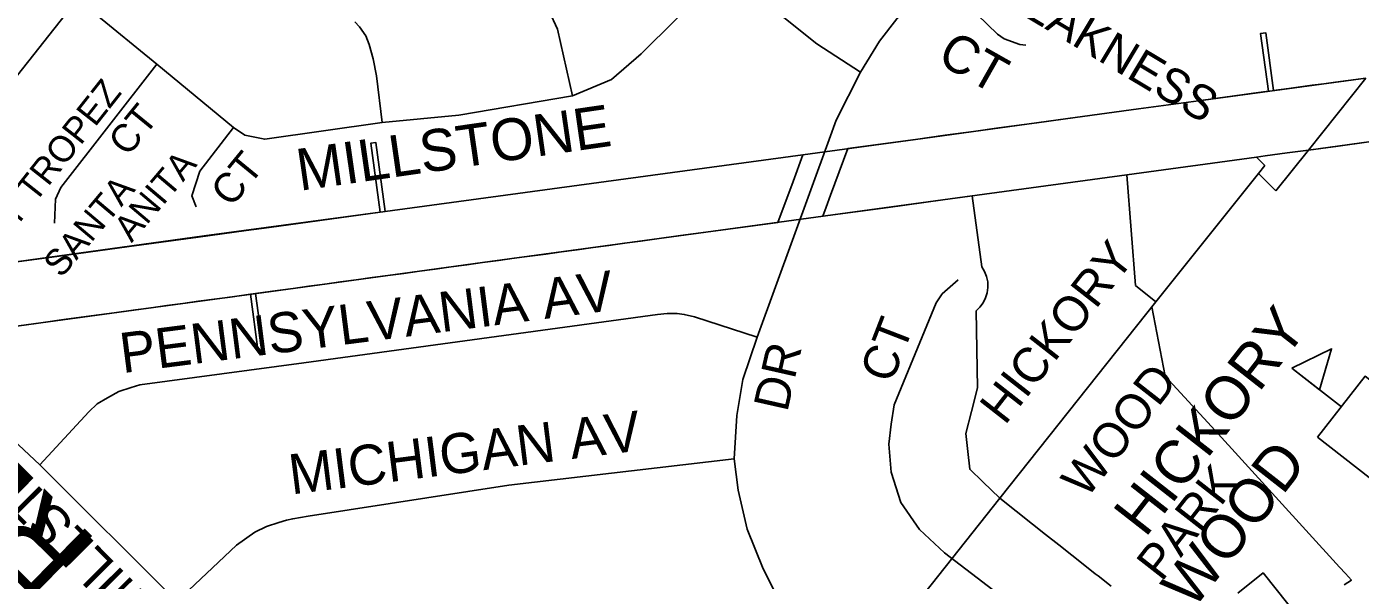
# Model space of a CAD drawing. Extents: x 586326 to 623965, y 4819854 to 4857850.
# Drawn here: x 600615 to 601381, y 4833268 to 4833586 of the extents above; entities that cross this region are included whole.
import ezdxf

# ---------------------------------------------------------------- set-up
doc = ezdxf.new("R2010")
doc.units = 0
for name, color, linetype in [('Hydro ROW', 7, 'Continuous'), ('Lots_Concessions', 7, 'Continuous'), ('Major Rds Lbls', 7, 'Continuous'), ('Minor Rd Lbls', 7, 'Continuous'), ('Minor Rds', 7, 'Continuous'), ('Park Lbls', 7, 'Continuous'), ('Park Outlines', 7, 'Continuous'), ('Proposed Secondary Rds', 7, 'Continuous'), ('School Syms_Lbls', 7, 'Continuous'), ('Secondary Rds Lbls', 7, 'Continuous')]:
    doc.layers.add(name, color=color, linetype=linetype)

msp = doc.modelspace()

# ---------------------------------------------------------------- linework, layer by layer
at = {"layer": 'Hydro ROW'}
for p, q in [((601813.65, 4833578.12), (601351.53, 4833515.22)), ((601384.54, 4833556.61), (601288.35, 4833543.52)), ((601288.35, 4833543.52), (601253.98, 4833538.83)), ((601217.62, 4833533.88), (601125.97, 4833521.39)), ((601253.98, 4833538.83), (601217.62, 4833533.88)), ((601125.97, 4833521.39), (601061.18, 4833512.57)), ((601061.18, 4833512.57), (600997.74, 4833503.92)), ((601321.69, 4833511.15), (601247.29, 4833501.02)), ((601326.54, 4833506.39), (601321.69, 4833511.15)), ((601351.53, 4833515.22), (601332.89, 4833491.85)), ((600997.74, 4833503.92), (600821.39, 4833479.9)), ((601322.82, 4833501.8), (601326.54, 4833506.39)), ((601247.29, 4833501.02), (601141.68, 4833486.63)), ((601332.89, 4833491.85), (601322.82, 4833501.8)), ((601141.68, 4833486.63), (601005.56, 4833468.08)), ((600821.39, 4833479.9), (600717.31, 4833466.05)), ((600717.31, 4833466.05), (600590.93, 4833448.5)), ((601005.56, 4833468.08), (600877.29, 4833450.61)), ((600877.29, 4833450.61), (600841.04, 4833445.67)), ((600841.04, 4833445.67), (600741.93, 4833432.17)), ((600741.93, 4833432.17), (600685.47, 4833424.48)), ((600685.47, 4833424.48), (600569.59, 4833408.69))]:
    msp.add_line(p, q, dxfattribs=at)
at = {"layer": 'Lots_Concessions'}
for p, q in [((601351.53, 4833515.22), (601384.54, 4833556.61)), ((601332.89, 4833491.85), (601351.53, 4833515.22)), ((601264.02, 4833428.12), (601322.82, 4833501.8)), ((601322.82, 4833501.8), (601332.89, 4833491.85)), ((601174.25, 4833315.35), (601264.02, 4833428.12)), ((601085.14, 4833202.93), (601174.25, 4833315.35))]:
    msp.add_line(p, q, dxfattribs=at)
at = {"layer": 'Minor Rds'}
for points in [[(601019.29, 4833621.13), (600988.28, 4833590.3), (600968.41, 4833570.55), (600951.25, 4833555.8), (600928.97, 4833546.47)], [(601019.29, 4833621.13), (601045.48, 4833595.24), (601069.27, 4833576.27), (601094.24, 4833559.99)], [(601137.62, 4833616.32), (601173, 4833581.77), (601176.9, 4833579.02), (601185.84, 4833575.85), (601189.32, 4833575.43)], [(600690.21, 4833564.53), (600653.65, 4833594.4), (600650.13, 4833596.7), (600646.68, 4833597.72), (600642.3, 4833596.59), (600637.52, 4833592.83), (600594.92, 4833539.04), (600565.45, 4833501.91), (600559.67, 4833494.13), (600555.96, 4833486.86), (600553.79, 4833480.96), (600552.34, 4833474.05), (600552.24, 4833465.77), (600559.87, 4833404.86), (600561.44, 4833397.93), (600565.6, 4833389.44), (600571.22, 4833382.83), (600622.94, 4833334.54)], [(600803.91, 4833588.86), (600806.61, 4833586), (600810.2, 4833580.8), (600812.17, 4833575.92), (600814.53, 4833567.57), (600816.44, 4833557.83), (600819.68, 4833531.11)], [(600928.97, 4833546.47), (600920.24, 4833584.7), (600915.45, 4833595.07)], [(600690.21, 4833564.53), (600635.11, 4833493.78), (600632.05, 4833487.08), (600631.5, 4833473.3)], [(600734.17, 4833528.1), (600690.21, 4833564.53)], [(600928.97, 4833546.47), (600863.63, 4833535.33), (600819.68, 4833531.11)], [(600734.17, 4833528.1), (600714.9, 4833503.11), (600710.38, 4833488.96), (600712.79, 4833482.64)], [(600819.68, 4833531.11), (600752.23, 4833521.48), (600740.79, 4833523.88), (600734.17, 4833528.1)], [(601282.27, 4833172.74), (601198.09, 4833241.49), (601142.47, 4833284), (601128.14, 4833297.33), (601117.5, 4833312.94), (601112.02, 4833330.31), (601110.67, 4833346.44), (601111.98, 4833357.86), (601113.73, 4833369.03), (601137.71, 4833427.43), (601141.24, 4833432.71), (601150.45, 4833440.69)], [(601035.07, 4833407.8), (600998.94, 4833419.45), (600993.06, 4833420.87), (600989.07, 4833421.45), (600983.33, 4833421.41), (600977.83, 4833420.87), (600774.61, 4833393.02), (600680.42, 4833380.48), (600675.44, 4833378.98), (600668.48, 4833376.56), (600661.92, 4833373.04), (600655.95, 4833369.46), (600651.19, 4833365), (600622.94, 4833334.54)], [(600701.77, 4833255.93), (600735.99, 4833288.36), (600746.53, 4833295.8), (600753.17, 4833299.12), (600760.18, 4833301.34), (600764.6, 4833302.81), (600768.29, 4833303.55), (600777.15, 4833305.03), (600892.36, 4833322.84), (601021.75, 4833337.91)], [(600622.94, 4833334.54), (600701.77, 4833255.93)]]:
    msp.add_lwpolyline(points, dxfattribs=at)
at = {"layer": 'Park Outlines'}
for points in [[(601384.54, 4833556.61), (601367.1, 4833554.24), (601360.41, 4833553.32), (601353.72, 4833552.41), (601347.04, 4833551.5), (601340.35, 4833550.59), (601331.57, 4833549.4), (601327.05, 4833582.58), (601324.08, 4833582.18), (601328.6, 4833549), (601319.98, 4833547.82), (601313.3, 4833546.91), (601299.4, 4833545.02), (601288.35, 4833543.52), (601253.98, 4833538.83), (601217.62, 4833533.88), (601195.56, 4833530.88), (601173.81, 4833527.91), (601159.21, 4833525.92), (601142.87, 4833523.7), (601125.97, 4833521.39), (601086.97, 4833516.08), (601077.14, 4833489.34), (601074.64, 4833482.54), (601072.69, 4833477.23), (601110.25, 4833482.35), (601141.68, 4833486.63), (601158.37, 4833488.9), (601163.91, 4833448.16), (601165.55, 4833445.49), (601166.71, 4833442.59), (601167.37, 4833439.53), (601167.51, 4833436.41), (601167.11, 4833433.31), (601166.2, 4833430.32), (601164.8, 4833427.52), (601162.95, 4833425), (601160.7, 4833422.83), (601161.61, 4833378.68), (601158.08, 4833365.06), (601154.83, 4833352.47), (601155.96, 4833342.2), (601157.08, 4833331.92), (601164.52, 4833324.75), (601174.25, 4833315.35), (601183.66, 4833307.92), (601193.07, 4833300.48), (601200.61, 4833294.53), (601208.14, 4833288.58), (601215.67, 4833282.64), (601223.2, 4833276.69), (601229.16, 4833271.97), (601230.73, 4833270.74), (601238.26, 4833264.79)], [(600604.23, 4833413.41), (600622.22, 4833415.86), (600638.22, 4833418.04), (600652.49, 4833419.98), (600665.79, 4833421.79), (600677.89, 4833423.44), (600686.96, 4833424.68), (600696.02, 4833425.91), (600705.08, 4833427.15), (600714.15, 4833428.38), (600723.21, 4833429.62), (600732.27, 4833430.85), (600743.91, 4833432.44), (600746.88, 4833432.84), (600759.46, 4833434.56), (600768.53, 4833435.79), (600777.59, 4833437.03), (600786.66, 4833438.26), (600795.72, 4833439.5), (600804.78, 4833440.73), (600813.84, 4833441.97), (600822.91, 4833443.2), (600831.97, 4833444.44), (600841.04, 4833445.67), (600850.1, 4833446.91), (600859.16, 4833448.14), (600868.23, 4833449.37), (600877.29, 4833450.61), (600886.35, 4833451.84), (600895.42, 4833453.08), (600904.48, 4833454.31), (600913.54, 4833455.55), (600922.61, 4833456.78), (600931.67, 4833458.02), (600940.73, 4833459.25), (600949.8, 4833460.49), (600958.86, 4833461.72), (600967.92, 4833462.96), (600977.36, 4833464.24), (600991.04, 4833466.11), (601005.56, 4833468.08), (601046.9, 4833473.72), (601055.56, 4833497.27), (601061.18, 4833512.57), (600997.74, 4833503.92), (600821.39, 4833479.9), (600815.99, 4833519.52), (600813.02, 4833519.12), (600818.42, 4833479.49), (600754.79, 4833470.83), (600741.55, 4833469.02), (600713.89, 4833465.25), (600674.32, 4833459.86), (600632.73, 4833454.2), (600590.93, 4833448.5)], [(601372.16, 4833265.51), (601376.29, 4833268.32), (601372.91, 4833272), (601369.47, 4833275.73), (601295.81, 4833356.42), (601269.36, 4833385.38), (601261.68, 4833425.19), (601264.02, 4833428.12), (601252.3, 4833437.47), (601247.29, 4833501.02), (601321.69, 4833511.15), (601326.78, 4833511.85), (601339.38, 4833513.56), (601351.53, 4833515.22), (601368.66, 4833517.55), (601385, 4833519.77)], [(601311.11, 4833260.82), (601325.55, 4833272.4), (601346.49, 4833246.27)]]:
    msp.add_lwpolyline(points, dxfattribs=at)
msp.add_lwpolyline([(600748.43, 4833399.26), (600751.4, 4833399.66), (600746.88, 4833432.84), (600743.91, 4833432.44)], close=True, dxfattribs=at)
at = {"layer": 'Proposed Secondary Rds'}
for points in [[(601137.62, 4833616.32), (601123.92, 4833600.96), (601115.2, 4833590.66), (601105.17, 4833577.82), (601094.24, 4833559.99)], [(601094.24, 4833559.99), (601080.41, 4833532.32), (601076.37, 4833521.23), (601035.07, 4833407.8)], [(601035.07, 4833407.8), (601026.83, 4833383.5), (601023.39, 4833362.9), (601021.75, 4833337.91)], [(601021.75, 4833337.91), (601023.98, 4833319.94), (601029.27, 4833297.48), (601038.5, 4833274.75), (601045.09, 4833261.57), (601051.27, 4833251.68), (601058.82, 4833242.62)]]:
    msp.add_lwpolyline(points, dxfattribs=at)
at = {"layer": 'School Syms_Lbls'}
msp.add_line((601370.47, 4833367.87), (601342.06, 4833390.07), dxfattribs=at)
for points in [[(601342.06, 4833390.07), (601364.84, 4833401.1), (601357.92, 4833377.6)], [(601356.84, 4833350.42), (601384.1, 4833385.32), (601413.71, 4833362.19), (601386.44, 4833327.29)]]:
    msp.add_lwpolyline(points, close=True, dxfattribs=at)

# ---------------------------------------------------------------- texts
at = {"layer": 'Major Rds Lbls'}
msp.add_text('MAVIS    RD', height=48.998, rotation=135.38267, dxfattribs=at).set_placement((600853.89, 4833095.55))
at = {"layer": 'Minor Rd Lbls'}
for s, height, rotation, p in [('PREAKNESS', 19.764, 329.0978, (601153.09, 4833613.08)), ('CT', 21.57, 330.46124, (601137.41, 4833565.87)), ('SAINT TROPEZ', 15, 51.72437, (600580.14, 4833433.52)), ('CT', 16.002, 50.82813, (600673.56, 4833510.97)), ('MILLSTONE', 24, 8.21663, (600772.25, 4833491.78)), ('ANITA', 15, 49.82079, (600675.72, 4833461.66)), ('CT', 16.998, 50.71061, (600733.03, 4833481.77)), ('SANTA', 15, 49.90623, (600635.33, 4833441.3)), ('PENNSYLVANIA AV', 22.998, 7.31555, (600670.48, 4833387.1)), ('CT', 19.998, 68.83531, (601112.15, 4833380.51)), ('MILLSTONE', 22.141, 134.8533, (600690.31, 4833254.21)), ('MICHIGAN AV', 22.998, 7.20864, (600767.51, 4833317.42))]:
    msp.add_text(s, height=height, rotation=rotation, dxfattribs=at).set_placement(p)
at = {"layer": 'Park Lbls'}
for s, p in [('HICKORY ', (601177.26, 4833356.74)), ('WOOD', (601224.09, 4833314.54)), ('PARK', (601267.26, 4833266.8))]:
    msp.add_text(s, height=19.992, rotation=52.00002, dxfattribs=at).set_placement(p)
at = {"layer": 'School Syms_Lbls'}
for s, p in [('HICKORY', (601257.87, 4833292.19)), ('WOOD', (601285.29, 4833250.73))]:
    msp.add_text(s, height=25, rotation=52.00002, dxfattribs=at).set_placement(p)
at = {"layer": 'Secondary Rds Lbls'}
msp.add_text('DR', height=19.998, rotation=77.29415, dxfattribs=at).set_placement((601052.24, 4833364.26))

doc.saveas('drawing.dxf')
